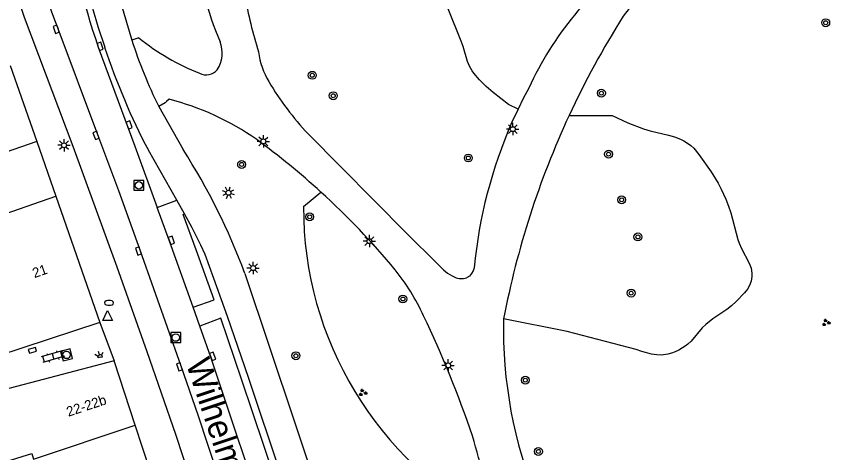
# Model space of a CAD drawing. Extents: x 132998 to 136004, y 396998 to 398512.
# Drawn here: x 133500.8 to 133583.3, y 397524.1 to 397568.4 of the extents above; entities that cross this region are included whole.
import ezdxf

# ---------------------------------------------------------------- set-up
doc = ezdxf.new("R2010")
doc.units = 0
for name, color, linetype in [('gg-anno-huisnummerreeks BGT', 7, 'Continuous'), ('gg-anno-openbare ruimte label', 7, 'Continuous'), ('gg-bbg-hoofdgebouw', 7, 'Continuous'), ('gg-bbg-tussenscheiding', 7, 'Continuous'), ('gg-knt-onverhard', 7, 'Continuous'), ('gg-knt-verharding', 7, 'Continuous'), ('gg-knt-verharding nz', 7, 'Continuous'), ('gt-grn-groengrens', 7, 'Continuous'), ('gt-grn-vlakafsluiter', 7, 'Continuous'), ('gt-symb-boom', 7, 'Continuous'), ('gt-symb-brandkraan', 7, 'Continuous'), ('gt-symb-groenvak', 7, 'Continuous'), ('gt-symb-klinker verharding', 7, 'Continuous'), ('gt-symb-kolk', 7, 'Continuous'), ('gt-symb-lichtmast', 7, 'Continuous'), ('gt-symb-lichtpunt', 7, 'Continuous'), ('gt-symb-rioolschacht', 7, 'Continuous'), ('gt-symb-waterafsluiter', 7, 'Continuous')]:
    doc.layers.add(name, color=color, linetype=linetype)

# ---------------------------------------------------------------- blocks, each defined once
blk = doc.blocks.new('gt0-GRVAK')
at = {"layer": 'gt-symb-groenvak'}
for p, q in [((-0.11, 0.189), (-0.228, 0.24)), ((-0.182, 0.153), (0.088, 0.153)), ((-0.091, 0.211), (-0.156, 0.322)), ((-0.047, 0.214), (-0.047, 0.393)), ((-0.004, 0.211), (0.061, 0.322)), ((0.015, 0.189), (0.133, 0.24)), ((0.262, -0.052), (0.197, 0.059)), ((0.305, -0.049), (0.305, 0.13)), ((0.349, -0.052), (0.414, 0.059)), ((-0.245, -0.228), (-0.363, -0.177)), ((-0.318, -0.264), (-0.047, -0.264)), ((-0.226, -0.206), (-0.291, -0.095)), ((-0.183, -0.203), (-0.183, -0.024)), ((-0.139, -0.206), (-0.074, -0.095)), ((-0.12, -0.228), (-0.002, -0.177)), ((0.243, -0.074), (0.125, -0.023)), ((0.17, -0.11), (0.441, -0.11)), ((0.368, -0.074), (0.486, -0.023))]:
    blk.add_line(p, q, dxfattribs=at)
blk = doc.blocks.new('gt0-BOOM')
at = {"layer": 'gt-symb-boom'}
for radius in [0.4, 0.2]:
    blk.add_circle((0, 0), radius, dxfattribs=at)
blk = doc.blocks.new('gt0-KOLK')
at = {"layer": 'gt-symb-kolk'}
blk.add_lwpolyline([(0, 0), (0.375, 0), (0.375, 0.4), (-0.375, 0.4), (-0.375, 0), (0, 0)], dxfattribs=at)
blk = doc.blocks.new('gt0-LMAST')
at = {"layer": 'gt-symb-lichtmast'}
for p, q in [((-0.182, 0.173), (-0.447, 0.438)), ((-0.005, 0.246), (-0.005, 0.621)), ((0.172, 0.173), (0.437, 0.438)), ((-0.255, -0.004), (-0.63, -0.004)), ((-0.182, -0.181), (-0.447, -0.446)), ((-0.005, -0.254), (-0.005, -0.629)), ((0.437, -0.446), (0.172, -0.181)), ((0.245, -0.004), (0.62, -0.004))]:
    blk.add_line(p, q, dxfattribs=at)
blk.add_circle((-0.005, -0.004), 0.25, dxfattribs=at)
blk = doc.blocks.new('gt0-RS')
at = {"layer": 'gt-symb-rioolschacht'}
blk.add_lwpolyline([(-0.5, -0.5), (0.5, -0.5), (0.5, 0.5), (-0.5, 0.5)], close=True, dxfattribs=at)
blk.add_circle((0, 0), 0.375, dxfattribs=at)
blk = doc.blocks.new('gt0-BR')
at = {"layer": 'gt-symb-brandkraan'}
for centre, radius, start, end in [((-0.244, 0), 0.206, 107.56694, 252.43307), ((0.599, -2.664), 3, 106.89205, 107.56694), ((0, -0.691), 0.938, 73.10799, 106.89205), ((-0.599, -2.664), 3, 72.43309, 73.10799), ((0.244, 0), 0.206, 287.56695, 72.43309), ((0.599, 2.664), 3, 252.43307, 253.10797), ((0, 0.691), 0.938, 253.10797, 286.89206), ((-0.599, 2.664), 3, 286.89206, 287.56695)]:
    blk.add_arc(centre, radius, start, end, dxfattribs=at)
blk = doc.blocks.new('gt0-WAFSL')
at = {"layer": 'gt-symb-waterafsluiter'}
for p, q in [((-0.5, -0.333), (0, 0.667)), ((0, 0.667), (0.5, -0.333)), ((0.5, -0.333), (-0.5, -0.333))]:
    blk.add_line(p, q, dxfattribs=at)
blk = doc.blocks.new('gt0-LPUNT')
at = {"layer": 'gt-symb-lichtpunt'}
for p, q in [((0, 0), (-0.25, 0)), ((0, 0), (0.25, 0)), ((-0.177, -0.177), (-0.442, -0.442)), ((0, -0.25), (0, -0.625)), ((0.442, -0.442), (0.177, -0.177))]:
    blk.add_line(p, q, dxfattribs=at)
blk.add_arc((0, 0), 0.25, 180, 0, dxfattribs=at)
blk = doc.blocks.new('gt0-KL1')
at = {"layer": 'gt-symb-klinker verharding'}
for p, q in [((-1.15, 0.3), (1.15, 0.3)), ((-1, -0.3), (-1, 0.3)), ((-0.5, 0.3), (-0.5, 0.45)), ((0, -0.3), (0, 0.3)), ((0.5, 0.3), (0.5, 0.45)), ((1, -0.3), (1, 0.3)), ((-1.15, -0.3), (1.15, -0.3)), ((-0.5, -0.45), (-0.5, -0.3)), ((0.5, -0.45), (0.5, -0.3))]:
    blk.add_line(p, q, dxfattribs=at)

msp = doc.modelspace()

# ---------------------------------------------------------------- linework, layer by layer
at = {"layer": 'gg-bbg-hoofdgebouw'}
for p, q in [((133500.146, 397563.356), (133502.823, 397555.668)), ((133502.823, 397555.668), (133504.749, 397550.138)), ((133504.749, 397550.138), (133509.21, 397537.33)), ((133509.21, 397537.33), (133493.62, 397532.16)), ((133510.66, 397533.43), (133489, 397527.74)), ((133512.817, 397526.904), (133510.66, 397533.43)), ((133514.99, 397520.331), (133512.817, 397526.904))]:
    msp.add_line(p, q, dxfattribs=at)
at = {"layer": 'gg-bbg-tussenscheiding'}
for p, q in [((133502.823, 397555.668), (133493.479, 397552.411)), ((133494.487, 397546.558), (133504.749, 397550.138))]:
    msp.add_line(p, q, dxfattribs=at)
msp.add_lwpolyline([(133498.275, 397522.78), (133502.328, 397524.051), (133502.514, 397523.459), (133512.817, 397526.904)], dxfattribs=at)
at = {"layer": 'gg-knt-onverhard'}
msp.add_line((133551.627, 397558.956), (133551.015, 397557.623), dxfattribs=at)
for points in [[(133552.71, 397561.085), (133552.156, 397560.029), (133551.627, 397558.956)], [(133543.477, 397543.251), (133540.317, 397546.368), (133530.336, 397556.438)], [(133547.189, 397542.869), (133547.076, 397542.556), (133546.909, 397542.267), (133546.695, 397542.017), (133546.406, 397541.858)]]:
    msp.add_lwpolyline(points, dxfattribs=at)
for centre, radius, start, end in [((133549.938, 397577.953), 31.017, 166.52646, 203.11762), ((133583.239, 397553.239), 25.838, 109.20811, 144.18189), ((133584.827, 397546.148), 35.42, 126.7421, 155.05832), ((133572.462, 397579.326), 49.355, 190.30823, 197.18186), ((133637.052, 397521.081), 88.459, 147.69214, 155.12204), ((133518.524, 397564.626), 3.107, 327.04283, 21.69186), ((133533.18, 397565.768), 7.937, 187.39991, 210.53984), ((133520.019, 397563.888), 1.464, 242.61442, 319.43731), ((133554.275, 397578.632), 32.644, 211.17198, 222.83387), ((133509.57, 397533.756), 27.029, 54.85494, 75.70849), ((133637.037, 397521.095), 88.44, 155.12638, 169.19176), ((133594.56, 397538.458), 47.576, 156.24462, 174.68), ((133478.782, 397492.455), 78.537, 47.70097, 53.83345), ((133478.729, 397492.412), 78.604, 39.74744, 47.69328), ((133521.051, 397528.238), 23.161, 24.92911, 38.551), ((133547.459, 397546.623), 5.218, 220.25878, 244.38298), ((133545.882, 397543.432), 1.66, 245.8664, 288.42304), ((133439.005, 397489.013), 114.101, 18.81498, 25.4251), ((133595.44, 397536.593), 45.287, 178.62436, 202.38656), ((133440.905, 397494.253), 110.698, 11.86976, 16.5644)]:
    msp.add_arc(centre, radius, start, end, dxfattribs=at)
at = {"layer": 'gg-knt-verharding'}
for p, q in [((133513.182, 397566.181), (133512.482, 397565.939)), ((133515.206, 397559.223), (133517.678, 397554.841)), ((133517.039, 397549.719), (133514.144, 397554.78)), ((133517.818, 397548.346), (133517.039, 397549.719)), ((133519.362, 397536.956), (133518.681, 397538.873))]:
    msp.add_line(p, q, dxfattribs=at)
for points in [[(133510.623, 397572.415), (133511.383, 397569.574), (133512.482, 397565.939)], [(133501.558, 397568.274), (133506.485, 397555.179), (133510.951, 397542.974), (133514.005, 397534.383), (133516.889, 397525.983), (133520.636, 397514.589), (133524.277, 397503.145), (133527.21, 397493.603), (133529.239, 397486.91)], [(133532.573, 397485.316), (133530.581, 397492.277), (133530.902, 397490.969), (133529.024, 397497.298), (133527.39, 397502.62), (133525.619, 397508.249), (133523.287, 397515.527), (133519.189, 397527.934), (133517.487, 397532.886), (133513.33, 397544.645), (133511.141, 397550.658), (133509.033, 397556.346), (133504.982, 397567.102)], [(133509.065, 397565.235), (133512.776, 397555.2), (133515.053, 397548.964)], [(133516.242, 397559.949), (133515.974, 397559.735), (133515.849, 397559.571), (133515.206, 397559.223)], [(133518.681, 397538.873), (133516.299, 397545.571), (133515.053, 397548.964)], [(133539.927, 397482.205), (133536.956, 397492.349), (133534.948, 397498.863), (133533.724, 397502.755), (133530.343, 397513.37), (133527.611, 397521.828), (133524.287, 397531.725), (133522.166, 397537.914), (133520.795, 397541.762), (133519.891, 397544.22), (133519.469, 397545.158), (133518.573, 397546.917), (133517.818, 397548.346)], [(133523.928, 397542.299), (133531.489, 397519.683), (133534.579, 397510.362), (133537.089, 397502.516)], [(133526.906, 397514.363), (133524.438, 397521.957), (133522.522, 397527.703), (133520.468, 397533.817), (133519.362, 397536.956)]]:
    msp.add_lwpolyline(points, dxfattribs=at)
for centre, radius, start, end in [((133552.343, 397585.943), 53.771, 173.6099, 199.18426), ((133550.621, 397585.603), 49.246, 187.5717, 202.06658), ((133572.763, 397587.395), 67.442, 186.82945, 199.18228), ((133574.823, 397587.824), 68.915, 189.41815, 199.13072), ((133553.779, 397578.778), 43.247, 197.27086, 206.88395), ((133527.494, 397583.647), 22.581, 230.66942, 248.84661), ((133575.374, 397586.882), 69.136, 198.24355, 207.66747), ((133461.351, 397518.944), 66.793, 20.46694, 32.50956)]:
    msp.add_arc(centre, radius, start, end, dxfattribs=at)
at = {"layer": 'gg-knt-verharding nz'}
msp.add_line((133515.053, 397548.964), (133517.039, 397549.719), dxfattribs=at)
for points in [[(133518.681, 397538.873), (133520.817, 397539.603), (133519.003, 397544.7), (133517.686, 397548.259), (133517.818, 397548.346)], [(133526.906, 397514.363), (133529.082, 397515.036), (133526.965, 397521.533), (133523.634, 397531.472), (133521.486, 397537.74), (133519.362, 397536.956)]]:
    msp.add_lwpolyline(points, dxfattribs=at)
at = {"layer": 'gt-grn-groengrens'}
for p, q in [((133529.874, 397549.066), (133531.637, 397550.544)), ((133556.621, 397536.387), (133550.166, 397537.68))]:
    msp.add_line(p, q, dxfattribs=at)
for points in [[(133551.627, 397558.956), (133550.648, 397559.423), (133549.115, 397560.621), (133548.399, 397561.247), (133547.715, 397561.914), (133547.146, 397562.577), (133546.98, 397562.817), (133546.715, 397563.295), (133546.517, 397563.777), (133546.058, 397565.289), (133545.86, 397565.83), (133544.528, 397569.103)], [(133556.801, 397558.295), (133561.169, 397558.289), (133562.768, 397557.567), (133564.342, 397556.936), (133565.012, 397556.731), (133566.881, 397556.314), (133567.493, 397556.141), (133568.117, 397555.899), (133568.436, 397555.744), (133568.822, 397555.513), (133569.155, 397555.257), (133569.448, 397554.974), (133569.974, 397554.333), (133571.202, 397552.587), (133571.906, 397551.434), (133572.23, 397550.826), (133572.703, 397549.819), (133572.982, 397549.113), (133573.201, 397548.439), (133573.923, 397545.744), (133574.043, 397545.375), (133574.272, 397544.819), (133575.064, 397543.346), (133575.252, 397542.841), (133575.313, 397542.573), (133575.346, 397542.29), (133575.348, 397541.99), (133575.273, 397541.509), (133575.111, 397541.082), (133574.879, 397540.695), (133574.592, 397540.334), (133573.74, 397539.448), (133573.28, 397539.014), (133572.815, 397538.648), (133571.391, 397537.685), (133570.655, 397537.107), (133570.314, 397536.772), (133569.196, 397535.428), (133568.857, 397535.122), (133568.662, 397534.977), (133567.933, 397534.527), (133567.571, 397534.353), (133567.2, 397534.214), (133566.81, 397534.109), (133566.169, 397534.017), (133565.686, 397534.028), (133565.163, 397534.112), (133564.19, 397534.377), (133563.61, 397534.586), (133556.621, 397536.387)]]:
    msp.add_lwpolyline(points, dxfattribs=at)
msp.add_arc((133565.926, 397548.978), 36.052, 179.85998, 242.42342, dxfattribs=at)
at = {"layer": 'gt-grn-vlakafsluiter'}
msp.add_line((133509.21, 397537.33), (133510.66, 397533.43), dxfattribs=at)

# ---------------------------------------------------------------- block references
at = {"layer": 'gt-symb-boom'}
for p in [(133582.826, 397567.705), (133530.761, 397562.379), (133560.083, 397560.567), (133532.888, 397560.303), (133546.59, 397553.993), (133560.807, 397554.384), (133523.601, 397553.336), (133562.137, 397549.751), (133530.503, 397548.029), (133563.779, 397545.99), (133539.95, 397539.701), (133563.099, 397540.296), (133529.106, 397533.944), (133552.367, 397531.47), (133553.693, 397524.241)]:
    msp.add_blockref('gt0-BOOM', p, dxfattribs=at)
at = {"layer": 'gt-symb-brandkraan'}
msp.add_blockref('gt0-BR', (133510.157, 397539.305), dxfattribs=at)
at = {"layer": 'gt-symb-groenvak'}
for p in [(133582.846, 397537.309), (133535.878, 397530.203)]:
    msp.add_blockref('gt0-GRVAK', p, dxfattribs=at)
at = {"layer": 'gt-symb-klinker verharding', "rotation": -164.39306952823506}
msp.add_blockref('gt0-KL1', (133504.467, 397533.87), dxfattribs=at)
at = {"layer": 'gt-symb-kolk'}
for p, rotation in [((133504.982, 397567.102), 110.64294137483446), ((133509.065, 397565.235), -70.97044793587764), ((133512.007, 397557.283), -69.72731438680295), ((133509.033, 397556.346), 110.33126444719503), ((133516.299, 397545.571), -69.72731438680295), ((133513.33, 397544.645), 110.33126444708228), ((133502.329, 397534.682), -163.55871950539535), ((133520.468, 397533.817), -69.72731438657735), ((133517.487, 397532.886), 108.96063024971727)]:
    msp.add_blockref('gt0-KOLK', p, dxfattribs=dict(at, rotation=rotation))
at = {"layer": 'gt-symb-lichtmast'}
for p in [(133551.101, 397556.923), (133505.597, 397555.287), (133525.807, 397555.681), (133536.556, 397545.566), (133524.769, 397542.835), (133544.544, 397532.969)]:
    msp.add_blockref('gt0-LMAST', p, dxfattribs=at)
at = {"layer": 'gt-symb-lichtmast', "rotation": -62.02527007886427}
msp.add_blockref('gt0-LMAST', (133522.268, 397550.467), dxfattribs=at)
at = {"layer": 'gt-symb-lichtpunt', "rotation": -165.2806710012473}
msp.add_blockref('gt0-LPUNT', (133509.258, 397533.785), dxfattribs=at)
at = {"layer": 'gt-symb-rioolschacht'}
for p in [(133513.183, 397551.221), (133516.92, 397535.786)]:
    msp.add_blockref('gt0-RS', p, dxfattribs=at)
at = {"layer": 'gt-symb-rioolschacht', "rotation": 14.717311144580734}
msp.add_blockref('gt0-RS', (133505.85, 397534.028), dxfattribs=at)
at = {"layer": 'gt-symb-waterafsluiter'}
msp.add_blockref('gt0-WAFSL', (133510.015, 397537.861), dxfattribs=at)

# ---------------------------------------------------------------- texts
at = {"layer": 'gg-anno-huisnummerreeks BGT'}
for s, rotation, p in [('21', 19.2, (133502.592, 397541.809)), ('22-22b', 18.3, (133506.032, 397527.754))]:
    msp.add_text(s, height=1, rotation=rotation, dxfattribs=at).set_placement(p)
at = {"layer": 'gg-anno-openbare ruimte label'}
msp.add_text('Wilhelminapark', height=2.5, rotation=288.4, dxfattribs=at).set_placement((133517.927, 397533.202))

doc.saveas('drawing.dxf')
